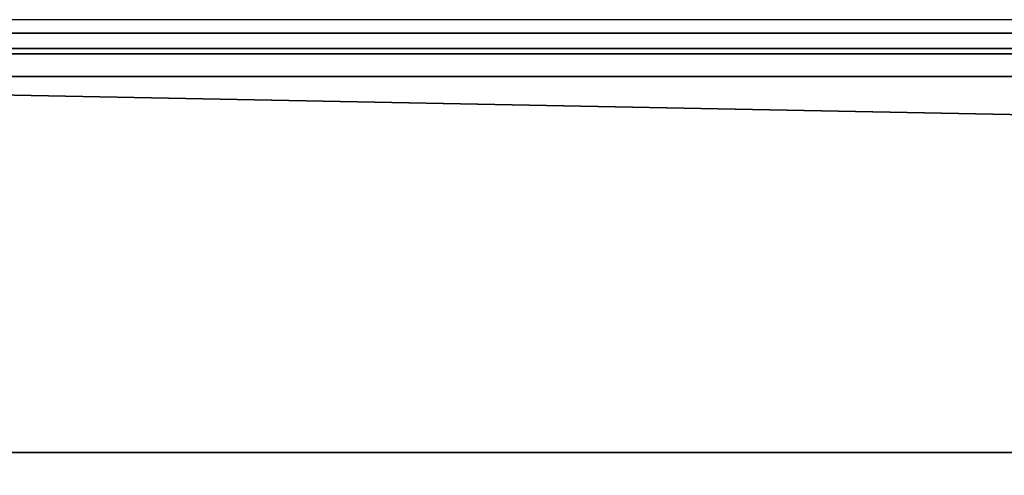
# Model space of a CAD drawing. Header units: millimetres. Extents: x -527 to 5177, y -116 to 161.
# Tile 710 of 1056: x 2622 to 2666, y -48 to -28. Entities that reach past the tile are written whole.
import ezdxf

# ---------------------------------------------------------------- set-up
doc = ezdxf.new("R2010")
doc.units = ezdxf.units.MM
doc.layers.add('151', color=7, linetype='Continuous', true_color=0xffffff)

# ---------------------------------------------------------------- blocks, each defined once
blk = doc.blocks.new('UG_SURFACE_192')
at = {"layer": '151', "color": 35, "linetype": 'Continuous', "lineweight": 35}
for points in [[(2583, -22.8), (2583, -14.3), (3417, -14.3), (3421, -30.3)], [(3417, -22.8, 2017), (2579, -22.8, 2017), (2579, -30.3, 2017), (3421, -30.3, 2017)], [(3434, -46.9), (2579, -30.3), (2579, -22.8), (2583, -22.8)], [(3434, -46.9), (2583, -22.8), (3421, -30.3)], [(3434, -48.9, 2030), (3434, -30.3, 2030), (2566, -30.3, 2030), (2566, -48.9, 2030)], [(2566, -30.3, 2030), (3434, -30.3, 2030), (3421, -30.3, 2017), (2579, -30.3, 2017)], [(3434, -46.9), (2566, -46.9), (2566, -30.3), (2579, -30.3)], [(2566, -46.9), (3434, -46.9), (3434, -48.9, 2), (2566, -48.9, 2)]]:
    blk.add_3dface(points, dxfattribs=at)
blk = doc.blocks.new('UG_SURFACE_214')
at = {"layer": '151', "color": 252, "linetype": 'Continuous', "lineweight": 35}
for points in [[(3479.766, -27.399, 2075.016), (2520.234, -27.399, 2075.016), (2520.902, -28.398, 2074.348), (3479.098, -28.398, 2074.348)], [(3425.902, -28.398, 2021.152), (2574.098, -28.398, 2021.152), (2574.765, -27.399, 2020.484), (3425.235, -27.399, 2020.484)], [(3479.098, -28.398, 2074.348), (2520.902, -28.398, 2074.348), (2521.901, -29.066, 2073.349), (3478.099, -29.066, 2073.349)], [(3426.901, -29.066, 2022.151), (2573.099, -29.066, 2022.151), (2574.098, -28.398, 2021.152), (3425.902, -28.398, 2021.152)], [(3478.099, -29.066, 2073.349), (2521.901, -29.066, 2073.349), (2523.08, -29.3, 2072.17), (3476.92, -29.3, 2072.17)], [(3428.08, -29.3, 2023.33), (2571.92, -29.3, 2023.33), (2573.099, -29.066, 2022.151), (3426.901, -29.066, 2022.151)], [(2523.08, -29.3, 2072.17), (2571.92, -29.3, 2023.33), (3428.08, -29.3, 2023.33), (3476.92, -29.3, 2072.17)]]:
    blk.add_3dface(points, dxfattribs=at)

msp = doc.modelspace()

# ---------------------------------------------------------------- linework, layer by layer
at = {"layer": '151', "color": 251, "linetype": 'Continuous', "lineweight": -3, "true_color": 0x636466}
for p, q in [((3476.92, -27.8, 2072.17), (2523.08, -27.8, 2072.17)), ((3428.08, -27.8, 2023.33), (2571.92, -27.8, 2023.33)), ((3476.92, -29.3, 2072.17), (2523.08, -29.3, 2072.17)), ((3428.08, -29.3, 2023.33), (2571.92, -29.3, 2023.33)), ((2566, -30.3, 2030), (3434, -30.3, 2030)), ((2579, -30.3, 2017), (3421, -30.3, 2017)), ((2566, -46.9), (3434, -46.9))]:
    msp.add_line(p, q, dxfattribs=at)

# ---------------------------------------------------------------- block references
for name in ['UG_SURFACE_214', 'UG_SURFACE_192']:
    msp.add_blockref(name, (0, 0), dxfattribs=at)

doc.saveas('drawing.dxf')
